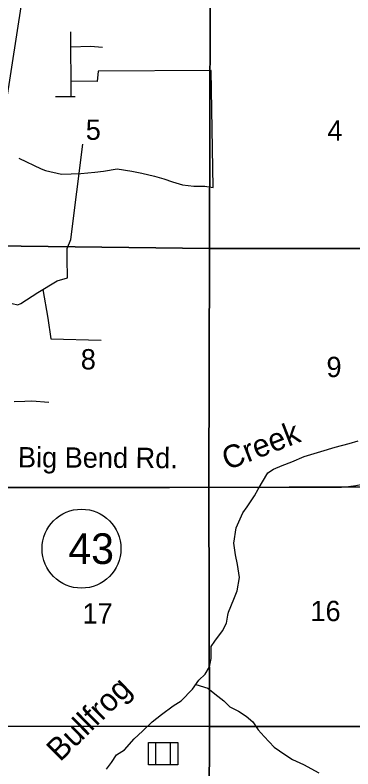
# Model space of a CAD drawing. Extents: x 380424 to 701066, y 1117407 to 1412949.
# Drawn here: x 548908 to 556402, y 1251027 to 1267730 of the extents above; entities that cross this region are included whole.
import ezdxf

# ---------------------------------------------------------------- set-up
doc = ezdxf.new("R2010")
doc.units = 0
for name, color, linetype in [('Culture', 7, 'Continuous'), ('Local Roads Paved', 7, 'Continuous'), ('Local Roads Related Text', 7, 'Continuous'), ('Narrow Canals', 7, 'Continuous'), ('Narrow River Creek and Branch and Slough', 7, 'Continuous'), ('Narrow River Creek and Branch and Slough Text', 7, 'Continuous'), ('Roadshilelds State Highways', 7, 'Continuous'), ('Section Lines', 7, 'Continuous'), ('Section Numbers', 7, 'Continuous'), ('US Routes Highway Center Lines', 7, 'Continuous')]:
    doc.layers.add(name, color=color, linetype=linetype)

msp = doc.modelspace()

# ---------------------------------------------------------------- linework, layer by layer
at = {"layer": 'Culture'}
for p, q in [((552030, 1251114), (552030, 1251613)), ((552355, 1251114), (552355, 1251613))]:
    msp.add_line(p, q, dxfattribs=at)
msp.add_lwpolyline([(551868, 1251614), (552518, 1251614), (552518, 1251114), (551868, 1251114)], close=True, dxfattribs=at)
at = {"layer": 'Local Roads Paved'}
msp.add_line((547859, 1257256), (556147, 1257267), dxfattribs=at)
msp.add_arc((555893, 1260758), 3500, 274.1588, 315.6267, dxfattribs=at)
at = {"layer": 'Narrow Canals'}
for points in [[(548995, 1264557), (549489, 1264326), (549584, 1264284), (549936, 1264206), (550366, 1264221), (550676, 1264248), (550870, 1264274), (551175, 1264321), (551500, 1264269), (551721, 1264227), (552004, 1264158), (552209, 1264101), (552403, 1264038), (552619, 1263969), (552876, 1263943), (553117, 1263943), (553301, 1263912), (553254, 1266505), (550755, 1266490), (550728, 1266259), (550150, 1266264)], [(550146, 1262754), (550412, 1264872)]]:
    msp.add_lwpolyline(points, dxfattribs=at)
at = {"layer": 'Narrow River Creek and Branch and Slough'}
for points in [[(550151, 1265923), (550146, 1267356)], [(550147, 1267025), (550581, 1267041), (550844, 1267020)], [(549804, 1265923), (550245, 1265923)], [(548844, 1261339), (548970, 1261313), (549036, 1261336), (549416, 1261580), (549842, 1261844), (550075, 1261910), (550075, 1261975), (550070, 1262061), (550065, 1262178), (550065, 1262557), (550146, 1262754)], [(549526, 1261648), (549632, 1261017), (549699, 1260557), (550818, 1260530)], [(548889, 1259170), (549128, 1259178), (549280, 1259182), (549656, 1259151)], [(550939, 1251022), (551044, 1251169), (551159, 1251337), (551332, 1251447), (551553, 1251694), (551737, 1251862), (551947, 1252067), (552157, 1252235), (552414, 1252424), (552592, 1252539), (552844, 1252791), (552986, 1252991), (553123, 1253128), (553217, 1253290), (553259, 1253474), (553254, 1253737), (553338, 1253857), (553511, 1254088), (553600, 1254256), (553627, 1254430), (553642, 1254498), (553763, 1254787), (553837, 1254976), (553884, 1255270), (553842, 1255553), (553800, 1255768), (553758, 1256031), (553810, 1256367), (553957, 1256698), (554057, 1256834), (554215, 1257081), (554302, 1257224), (554514, 1257590), (554640, 1257669), (554829, 1257753), (555044, 1257832), (555322, 1257947), (555690, 1258058), (556010, 1258157), (556320, 1258241), (556520, 1258299)], [(552919, 1252897), (553180, 1252818), (553338, 1252692), (553537, 1252534), (553669, 1252403), (553863, 1252308), (554037, 1252195), (554181, 1252073), (554303, 1251893), (554433, 1251742), (554655, 1251512), (554893, 1251347), (555065, 1251239), (555302, 1251124), (555643, 1250938)]]:
    msp.add_lwpolyline(points, dxfattribs=at)
at = {"layer": 'Roadshilelds State Highways'}
msp.add_circle((550382, 1255907), 875, dxfattribs=at)
at = {"layer": 'Section Lines'}
for points in [[(553238, 1267967), (553219, 1262559), (547847, 1262622), (547847, 1268015)], [(558527, 1267958), (558539, 1262555), (553219, 1262559), (553238, 1267967)], [(553219, 1262559), (553207, 1257264), (547845, 1257271), (547847, 1262622)], [(558539, 1262555), (558545, 1257284), (553207, 1257264), (553219, 1262559)], [(558545, 1257284), (558537, 1251965), (553221, 1251968), (553207, 1257264)], [(553207, 1257264), (553221, 1251968), (547818, 1251975), (547837, 1257254), (547845, 1257271)], [(553221, 1251968), (553221, 1251961), (553202, 1246611), (547786, 1246672), (547818, 1251975)], [(558537, 1251965), (558509, 1246611), (553202, 1246611), (553221, 1251961), (553221, 1251968)]]:
    msp.add_lwpolyline(points, close=True, dxfattribs=at)
at = {"layer": 'US Routes Highway Center Lines'}
msp.add_lwpolyline([(528953, 1202257), (529456, 1202987), (529581, 1203126), (540708, 1212274), (542059, 1213384), (543182, 1214307), (547781, 1227939), (547820, 1253981), (547841, 1255731), (547898, 1260559), (549055, 1268008), (550443, 1276069)], dxfattribs=at)

# ---------------------------------------------------------------- texts
at = {"layer": 'Local Roads Related Text'}
msp.add_text('Big Bend Rd.', height=450, rotation=359.6776, dxfattribs=at).set_placement((548971, 1257709))
at = {"layer": 'Narrow River Creek and Branch and Slough Text'}
for s, rotation, p in [('Creek', 21.2334, (553616, 1257640)), ('Bullfrog', 44.4844, (549906, 1251168))]:
    msp.add_text(s, height=500, rotation=rotation, dxfattribs=at).set_placement(p)
at = {"layer": 'Roadshilelds State Highways'}
msp.add_text('43', height=680, rotation=0.0005, dxfattribs=at).set_placement((550091, 1255567))
at = {"layer": 'Section Numbers'}
for s, p in [('5', (550476, 1264966)), ('4', (555836, 1264950)), ('8', (550366, 1259879)), ('9', (555815, 1259709)), ('17', (550403, 1254248)), ('16', (555459, 1254301))]:
    msp.add_text(s, height=450, rotation=0.0004, dxfattribs=at).set_placement(p)

doc.saveas('drawing.dxf')
